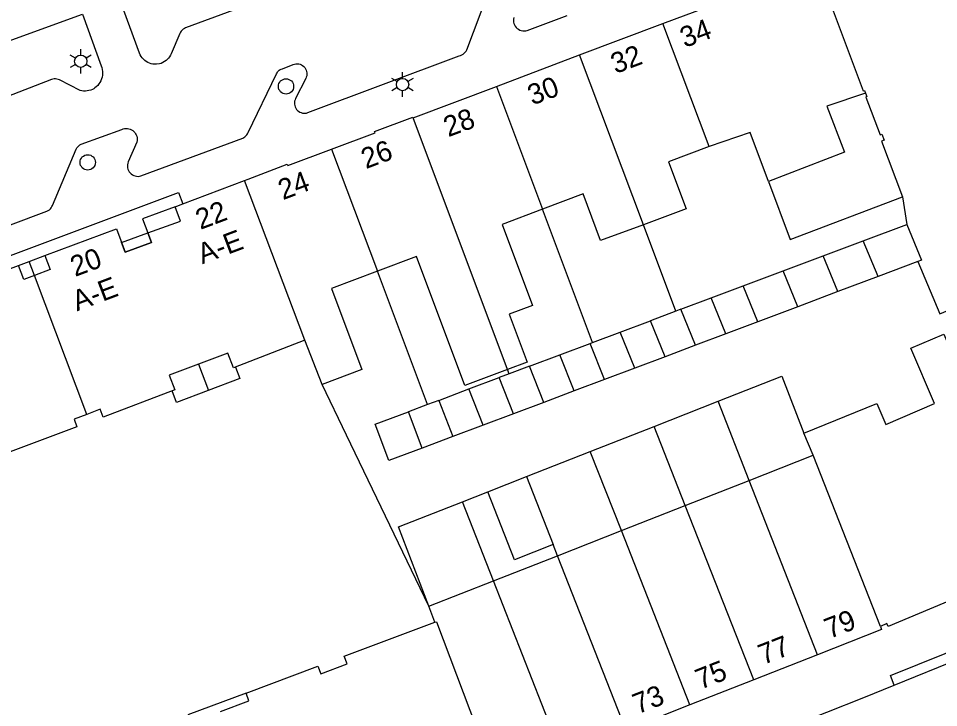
# Model space of a CAD drawing. Extents: x 122462 to 123306, y 485548 to 486417.
# Drawn here: x 122566.2 to 122633.7, y 485673.5 to 485724 of the extents above; entities that cross this region are included whole.
import ezdxf

# ---------------------------------------------------------------- set-up
doc = ezdxf.new("R2010")
doc.units = 0
for name, color, linetype in [('B-WE-IE-MEUBILAIR_WEGMEUBILAIR_VERKEERSBORD-S', 7, 'Continuous'), ('Level 1', 7, 'Continuous'), ('Level 10', 7, 'Continuous'), ('Level 11', 7, 'Continuous'), ('Level 17', 7, 'Continuous'), ('Level 19', 7, 'Continuous'), ('Level 2', 7, 'Continuous'), ('Level 22', 7, 'Continuous'), ('Level 24', 7, 'Continuous'), ('Level 26', 7, 'Continuous'), ('Level 4', 7, 'Continuous'), ('Level 50', 7, 'Continuous'), ('Level 53', 7, 'Continuous'), ('N-WE-AL-T25', 7, 'Continuous')]:
    doc.layers.add(name, color=color, linetype=linetype)

msp = doc.modelspace()

# ---------------------------------------------------------------- linework, layer by layer
at = {"layer": 'Level 1'}
for p, q in [((122607.381, 485721.305), (122613.479, 485723.61)), ((122601.281, 485718.998), (122607.381, 485721.305)), ((122595.171, 485716.688), (122601.281, 485718.998)), ((122578.295, 485710.39), (122582.83, 485712.1)), ((122567.04, 485706.164), (122568.198, 485706.597)), ((122588.511, 485697.155), (122587.242, 485700.406)), ((122624.494, 485691.962), (122623.814, 485693.583)), ((122619.809, 485690.121), (122624.494, 485691.962)), ((122615.125, 485688.28), (122619.809, 485690.121)), ((122610.441, 485686.439), (122615.125, 485688.28)), ((122605.757, 485684.598), (122610.441, 485686.439)), ((122601.073, 485682.757), (122605.757, 485684.598)), ((122596.32, 485680.889), (122601.073, 485682.757)), ((122596.759, 485679.718), (122596.32, 485680.889)), ((122624.83, 485677.346), (122620.146, 485675.505)), ((122620.146, 485675.505), (122615.462, 485673.664)), ((122615.462, 485673.664), (122610.778, 485671.823))]:
    msp.add_line(p, q, dxfattribs=at)
for points in [[(122613.479, 485723.61), (122624.865, 485727.866), (122624.992, 485727.527), (122624.861, 485727.478), (122628.175, 485718.665), (122628.268, 485718.701), (122628.344, 485718.508)], [(122545.965, 485718.624), (122563.597, 485724.974), (122564.658, 485722.028), (122570.939, 485724.289)], [(122628.344, 485718.508), (122625.506, 485717.536), (122626.8, 485714.164), (122621.221, 485712.022), (122619.874, 485715.609), (122616.873, 485714.582)], [(122589.2, 485714.391), (122592.401, 485715.591), (122592.36, 485715.699), (122595.15, 485716.739), (122595.171, 485716.688)], [(122582.83, 485712.1), (122583.08, 485712.189), (122585.959, 485713.299), (122586, 485713.192), (122589.2, 485714.391)], [(122616.873, 485714.582), (122613.904, 485713.467), (122615.198, 485710.022), (122612.056, 485708.858)], [(122612.056, 485708.858), (122608.914, 485707.695), (122607.631, 485711.111), (122604.662, 485709.996)], [(122568.198, 485706.597), (122573.449, 485708.559), (122574.074, 485706.848), (122575.994, 485707.547), (122575.738, 485708.252), (122578.138, 485709.126), (122577.739, 485710.179), (122578.295, 485710.39)], [(122604.662, 485709.996), (122601.695, 485708.882), (122603.925, 485702.943), (122602.227, 485702.305), (122603.546, 485698.794), (122602.095, 485698.249)], [(122551.589, 485700.372), (122556.719, 485702.299), (122557.108, 485701.246), (122559.488, 485702.127), (122559.73, 485701.474), (122561.644, 485702.183), (122561.039, 485703.92), (122567.04, 485706.164)], [(122602.095, 485698.249), (122598.969, 485697.075), (122595.42, 485706.526), (122592.557, 485705.451)], [(122592.557, 485705.451), (122589.191, 485704.187), (122591.422, 485698.248), (122588.511, 485697.155)], [(122623.814, 485693.583), (122629.171, 485695.754), (122629.831, 485694.22), (122633.394, 485695.754), (122631.65, 485699.804), (122634.066, 485700.844), (122635.805, 485696.802), (122639.364, 485698.26), (122638.727, 485699.804), (122644.05, 485702)], [(122587.242, 485700.406), (122582.003, 485698.363), (122581.592, 485699.453), (122579.446, 485698.645)], [(122579.446, 485698.645), (122577.3, 485697.837), (122577.711, 485696.746), (122572.45, 485694.764), (122572.238, 485695.327), (122571.262, 485694.96)], [(122571.262, 485694.96), (122570.331, 485694.609), (122570.543, 485694.046), (122565.253, 485692.054), (122564.842, 485693.145), (122562.701, 485692.339)], [(122649.737, 485687.901), (122649.818, 485687.708), (122629.992, 485679.419), (122629.907, 485679.622), (122629.426, 485679.404)], [(122581.054, 485673.188), (122583.15, 485673.973), (122582.941, 485674.531), (122588.191, 485676.501), (122588.405, 485675.936), (122590.335, 485676.666), (122590.121, 485677.231), (122596.759, 485679.718)], [(122629.426, 485679.404), (122629.514, 485679.187), (122624.83, 485677.346)]]:
    msp.add_lwpolyline(points, dxfattribs=at)
at = {"layer": 'Level 10'}
msp.add_lwpolyline([(122575.738, 485708.252), (122575.994, 485707.547), (122574.074, 485706.848), (122573.817, 485707.554), (122575.738, 485708.252)], dxfattribs=at)
at = {"layer": 'Level 11'}
msp.add_line((122582.941, 485674.531), (122578.671, 485672.931), dxfattribs=at)
for points in [[(122621.221, 485712.022), (122622.816, 485707.775), (122631.059, 485710.889)], [(122577.739, 485710.179), (122575.35, 485709.278), (122575.738, 485708.252)], [(122582.169, 485698.425), (122582.486, 485697.585), (122577.831, 485695.832), (122577.514, 485696.672)]]:
    msp.add_lwpolyline(points, dxfattribs=at)
at = {"layer": 'Level 17'}
msp.add_line((122630.447, 485675.12), (122642.346, 485679.927), dxfattribs=at)
for points in [[(122585.067, 485725.728), (122578.503, 485723.286), (122578.411, 485723.244), (122578.325, 485723.189), (122578.247, 485723.124), (122578.178, 485723.049), (122578.121, 485722.965), (122578.075, 485722.874), (122577.45, 485721.385), (122577.397, 485721.276), (122577.335, 485721.172), (122577.262, 485721.074), (122577.181, 485720.984), (122577.075, 485720.892), (122576.962, 485720.811), (122576.84, 485720.742), (122576.713, 485720.684), (122576.58, 485720.64), (122576.378, 485720.622), (122576.245, 485720.62), (122576.112, 485720.633), (122575.982, 485720.659), (122575.855, 485720.7), (122575.733, 485720.754), (122575.617, 485720.82), (122575.509, 485720.898), (122575.411, 485720.988), (122575.322, 485721.087), (122575.244, 485721.196), (122575.179, 485721.312), (122575.126, 485721.434), (122573.696, 485725.288)], [(122575.228, 485712.433), (122582.692, 485715.205), (122582.778, 485715.251), (122582.857, 485715.307), (122582.93, 485715.371), (122582.995, 485715.443), (122583.051, 485715.523), (122583.097, 485715.608), (122585.171, 485719.919), (122585.206, 485719.995), (122585.251, 485720.065), (122585.307, 485720.128), (122585.371, 485720.182), (122585.442, 485720.226), (122585.519, 485720.259), (122585.6, 485720.28), (122586.381, 485720.602), (122586.481, 485720.633), (122586.585, 485720.65), (122586.69, 485720.652), (122586.795, 485720.639), (122586.896, 485720.612), (122586.993, 485720.57), (122587.082, 485720.515), (122587.163, 485720.448), (122587.234, 485720.37), (122587.292, 485720.282), (122587.338, 485720.188), (122587.37, 485720.088), (122587.387, 485719.984), (122587.39, 485719.879), (122587.377, 485719.774), (122587.35, 485719.673), (122587.309, 485719.576), (122586.565, 485718.099), (122586.524, 485718.004), (122586.496, 485717.903), (122586.483, 485717.8), (122586.484, 485717.696), (122586.501, 485717.594), (122586.531, 485717.494), (122586.575, 485717.4), (122586.633, 485717.313), (122586.702, 485717.235), (122586.781, 485717.168), (122586.869, 485717.113), (122586.964, 485717.07), (122587.063, 485717.041), (122587.166, 485717.027), (122587.27, 485717.027), (122587.373, 485717.043), (122587.473, 485717.072), (122598.557, 485721.228), (122598.657, 485721.258), (122598.752, 485721.3), (122598.841, 485721.355), (122598.922, 485721.42), (122598.994, 485721.495), (122599.056, 485721.578), (122599.107, 485721.669), (122600.664, 485725.777)], [(122570.939, 485724.289), (122572.307, 485720.5), (122572.356, 485720.369), (122572.392, 485720.233), (122572.412, 485720.095), (122572.418, 485719.955), (122572.409, 485719.815), (122572.386, 485719.677), (122572.347, 485719.543), (122572.295, 485719.413), (122572.229, 485719.289), (122572.151, 485719.173), (122572.06, 485719.066), (122571.959, 485718.969), (122571.848, 485718.884), (122571.767, 485718.813), (122571.672, 485718.777), (122571.55, 485718.727), (122571.423, 485718.69), (122571.293, 485718.665), (122571.162, 485718.653), (122571.03, 485718.653), (122570.898, 485718.666), (122570.769, 485718.692), (122569.254, 485719.475), (122569.16, 485719.507), (122569.063, 485719.529), (122568.965, 485719.538), (122568.865, 485719.537), (122568.767, 485719.524), (122568.671, 485719.499), (122553.517, 485713.644)], [(122602.554, 485724.042), (122602.533, 485723.933), (122602.529, 485723.822), (122602.54, 485723.712), (122602.567, 485723.604), (122602.608, 485723.502), (122602.664, 485723.406), (122602.733, 485723.319), (122602.813, 485723.243), (122602.903, 485723.178), (122603.002, 485723.128), (122603.106, 485723.091), (122603.215, 485723.07), (122603.326, 485723.064), (122603.436, 485723.074), (122603.544, 485723.1)], [(122603.544, 485723.1), (122606.476, 485724.192)], [(122557.656, 485705.836), (122568.344, 485709.854), (122568.436, 485709.895), (122568.52, 485709.949), (122568.594, 485710.017), (122568.657, 485710.095), (122568.707, 485710.182), (122568.742, 485710.276), (122570.474, 485714.396), (122570.528, 485714.488), (122570.595, 485714.571), (122570.673, 485714.644), (122570.761, 485714.704), (122570.857, 485714.75), (122573.825, 485715.834), (122573.923, 485715.874), (122574.026, 485715.901), (122574.131, 485715.913), (122574.237, 485715.911), (122574.342, 485715.895), (122574.444, 485715.865), (122574.541, 485715.821), (122574.631, 485715.764), (122574.712, 485715.696), (122574.783, 485715.617), (122574.843, 485715.53), (122574.891, 485715.435), (122574.925, 485715.335), (122574.946, 485715.231), (122574.952, 485715.125), (122574.944, 485715.019), (122574.921, 485714.915), (122574.295, 485713.461), (122574.262, 485713.358), (122574.245, 485713.252), (122574.241, 485713.145), (122574.253, 485713.038), (122574.28, 485712.934), (122574.321, 485712.834), (122574.375, 485712.741), (122574.442, 485712.657), (122574.519, 485712.582), (122574.607, 485712.519), (122574.702, 485712.469), (122574.803, 485712.432), (122574.908, 485712.41), (122575.015, 485712.403), (122575.123, 485712.411), (122575.228, 485712.433)], [(122630.447, 485675.12), (122630.175, 485675.821), (122642.067, 485680.615), (122642.346, 485679.927)], [(122617.368, 485669.906), (122628.222, 485674.197), (122630.447, 485675.12)]]:
    msp.add_lwpolyline(points, dxfattribs=at)
at = {"layer": 'Level 19'}
for p, q in [((122608.332, 485700.224), (122604.662, 485709.996)), ((122614.436, 485702.519), (122612.056, 485708.858)), ((122596.229, 485695.673), (122592.557, 485705.451)), ((122602.217, 485697.924), (122602.095, 485698.249)), ((122612.847, 485694.076), (122617.531, 485695.917)), ((122619.809, 485690.121), (122617.531, 485695.917)), ((122608.163, 485692.236), (122612.847, 485694.076)), ((122615.125, 485688.28), (122612.847, 485694.076)), ((122603.479, 485690.395), (122608.163, 485692.236)), ((122610.441, 485686.439), (122608.163, 485692.236)), ((122598.795, 485688.553), (122600.644, 485689.28)), ((122601.073, 485682.757), (122598.795, 485688.553)), ((122605.757, 485684.598), (122605.437, 485685.411))]:
    msp.add_line(p, q, dxfattribs=at)
for points in [[(122617.531, 485695.917), (122622.215, 485697.758), (122623.814, 485693.583)], [(122596.32, 485680.889), (122594.111, 485686.712), (122598.795, 485688.553)]]:
    msp.add_lwpolyline(points, dxfattribs=at)
at = {"layer": 'Level 2'}
for p, q in [((122628.175, 485707.685), (122631.358, 485708.881)), ((122625.236, 485706.58), (122628.175, 485707.685)), ((122629.256, 485705.058), (122628.175, 485707.685)), ((122622.297, 485705.474), (122625.236, 485706.58)), ((122626.317, 485703.952), (122625.236, 485706.58)), ((122632.178, 485706.158), (122629.256, 485705.058)), ((122619.358, 485704.369), (122622.297, 485705.474)), ((122623.379, 485702.846), (122622.297, 485705.474)), ((122629.256, 485705.058), (122626.317, 485703.952)), ((122617.018, 485703.489), (122619.358, 485704.369)), ((122620.44, 485701.741), (122619.358, 485704.369)), ((122614.8, 485702.656), (122617.018, 485703.489)), ((122618.1, 485700.86), (122617.018, 485703.489)), ((122626.317, 485703.952), (122623.379, 485702.846)), ((122623.379, 485702.846), (122620.44, 485701.741)), ((122614.436, 485702.519), (122612.582, 485701.822)), ((122614.8, 485702.656), (122614.436, 485702.519)), ((122615.875, 485700.023), (122614.8, 485702.656)), ((122610.364, 485700.988), (122612.582, 485701.822)), ((122613.651, 485699.186), (122612.582, 485701.822)), ((122620.44, 485701.741), (122618.1, 485700.86)), ((122608.332, 485700.224), (122610.364, 485700.988)), ((122611.426, 485698.348), (122610.364, 485700.988)), ((122618.1, 485700.86), (122615.875, 485700.023)), ((122605.928, 485699.32), (122608.146, 485700.154)), ((122608.146, 485700.154), (122608.332, 485700.224)), ((122609.201, 485697.511), (122608.146, 485700.154)), ((122615.875, 485700.023), (122613.651, 485699.186)), ((122603.71, 485698.486), (122605.928, 485699.32)), ((122606.977, 485696.674), (122605.928, 485699.32)), ((122613.651, 485699.186), (122611.426, 485698.348)), ((122603.71, 485698.486), (122602.217, 485697.924)), ((122604.752, 485695.837), (122603.71, 485698.486)), ((122611.426, 485698.348), (122609.201, 485697.511)), ((122599.274, 485696.818), (122601.492, 485697.652)), ((122602.217, 485697.924), (122601.492, 485697.652)), ((122602.527, 485695), (122601.492, 485697.652)), ((122609.201, 485697.511), (122606.977, 485696.674)), ((122597.056, 485695.984), (122599.274, 485696.818)), ((122600.302, 485694.163), (122599.274, 485696.818)), ((122606.977, 485696.674), (122604.752, 485695.837)), ((122597.056, 485695.984), (122596.229, 485695.673)), ((122597.056, 485695.984), (122598.078, 485693.325)), ((122596.229, 485695.673), (122594.838, 485695.15)), ((122604.752, 485695.837), (122602.527, 485695)), ((122595.853, 485692.488), (122594.838, 485695.15)), ((122602.527, 485695), (122600.302, 485694.163)), ((122600.302, 485694.163), (122598.078, 485693.325)), ((122598.078, 485693.325), (122595.853, 485692.488)), ((122600.644, 485689.28), (122603.479, 485690.395)), ((122603.479, 485690.395), (122605.437, 485685.411))]:
    msp.add_line(p, q, dxfattribs=at)
for points in [[(122631.358, 485708.881), (122632.44, 485706.256), (122632.178, 485706.158)], [(122595.853, 485692.488), (122593.41, 485691.569), (122592.395, 485694.231), (122594.838, 485695.15)], [(122605.437, 485685.411), (122602.603, 485684.297), (122600.644, 485689.28)]]:
    msp.add_lwpolyline(points, dxfattribs=at)
at = {"layer": 'Level 22'}
msp.add_line((122579.446, 485698.645), (122580.173, 485696.714), dxfattribs=at)
for points in [[(122628.344, 485718.508), (122628.445, 485718.252), (122628.351, 485718.217), (122629.409, 485715.455), (122629.53, 485715.501), (122629.696, 485715.062), (122629.509, 485714.991), (122631.059, 485710.889)], [(122535.229, 485695.204), (122577.981, 485711.222), (122578.295, 485710.39)]]:
    msp.add_lwpolyline(points, dxfattribs=at)
at = {"layer": 'Level 24'}
msp.add_lwpolyline([(122596.32, 485680.889), (122590.294, 485693.441), (122588.511, 485697.155)], dxfattribs=at)
at = {"layer": 'Level 26'}
msp.add_line((122631.059, 485710.889), (122631.358, 485708.881), dxfattribs=at)
msp.add_lwpolyline([(122632.178, 485706.158), (122633.795, 485702.317), (122642.4, 485705.949), (122644.05, 485702)], dxfattribs=at)
at = {"layer": 'Level 4'}
for p, q in [((122616.873, 485714.582), (122613.479, 485723.61)), ((122612.056, 485708.858), (122607.381, 485721.305)), ((122601.281, 485718.998), (122604.662, 485709.996)), ((122602.095, 485698.249), (122595.171, 485716.688)), ((122589.2, 485714.391), (122592.557, 485705.451)), ((122587.242, 485700.406), (122582.83, 485712.1)), ((122567.428, 485705.135), (122567.04, 485706.164)), ((122571.262, 485694.96), (122567.428, 485705.135)), ((122629.426, 485679.404), (122624.494, 485691.962)), ((122624.83, 485677.346), (122619.809, 485690.121)), ((122620.146, 485675.505), (122615.125, 485688.28)), ((122615.462, 485673.664), (122610.441, 485686.439)), ((122610.778, 485671.823), (122605.757, 485684.598)), ((122606.094, 485669.982), (122601.073, 485682.757))]:
    msp.add_line(p, q, dxfattribs=at)
msp.add_lwpolyline([(122596.759, 485679.718), (122596.881, 485679.764), (122601.285, 485668.101)], dxfattribs=at)
at = {"layer": 'Level 50'}
for p, q in [((122570.815, 485721.284), (122570.815, 485721.734)), ((122570.425, 485721.059), (122570.035, 485721.284)), ((122571.594, 485721.284), (122571.204, 485721.059)), ((122570.425, 485720.609), (122570.035, 485720.384)), ((122570.815, 485719.934), (122570.815, 485720.384)), ((122571.594, 485720.384), (122571.204, 485720.609)), ((122594.411, 485719.578), (122594.411, 485720.028)), ((122594.021, 485719.353), (122593.631, 485719.578)), ((122595.19, 485719.578), (122594.8, 485719.353)), ((122594.021, 485718.903), (122593.631, 485718.678)), ((122594.411, 485718.228), (122594.411, 485718.678)), ((122595.19, 485718.678), (122594.8, 485718.903))]:
    msp.add_line(p, q, dxfattribs=at)
for centre in [(122570.815, 485720.834), (122594.411, 485719.128)]:
    msp.add_circle(centre, 0.45, dxfattribs=at)
at = {"layer": 'Level 53'}
for centre in [(122585.863, 485718.995), (122571.328, 485713.427)]:
    msp.add_circle(centre, 0.56, dxfattribs=at)
at = {"layer": 'N-WE-AL-T25'}
for points in [[(122568.198, 485706.597), (122568.583, 485705.567), (122567.428, 485705.135)], [(122567.428, 485705.135), (122566.653, 485704.845), (122566.268, 485705.875)]]:
    msp.add_lwpolyline(points, dxfattribs=at)

# ---------------------------------------------------------------- texts
at = {"layer": 'B-WE-IE-MEUBILAIR_WEGMEUBILAIR_VERKEERSBORD-S'}
for s, rotation, p in [('34', 20.5473, (122615.089, 485721.808)), ('32', 20.59886, (122610.014, 485719.897)), ('30', 20.59886, (122603.92, 485717.592)), ('28', 20.59886, (122597.757, 485715.262)), ('26', 20.59886, (122591.719, 485712.93)), ('24', 20.59886, (122585.637, 485710.651)), ('22', 20.59886, (122579.587, 485708.474)), ('A-E', 20.59886, (122579.728, 485705.954)), ('20', 20.59886, (122570.403, 485705.024)), ('A-E', 20.59886, (122570.545, 485702.504)), ('79', 21.45719, (122625.69, 485678.49)), ('77', 21.45719, (122620.844, 485676.585)), ('75', 21.45719, (122616.235, 485674.774)), ('73', 21.45719, (122611.638, 485672.967))]:
    msp.add_text(s, height=1.5, rotation=rotation, dxfattribs=at).set_placement(p)

doc.saveas('drawing.dxf')
